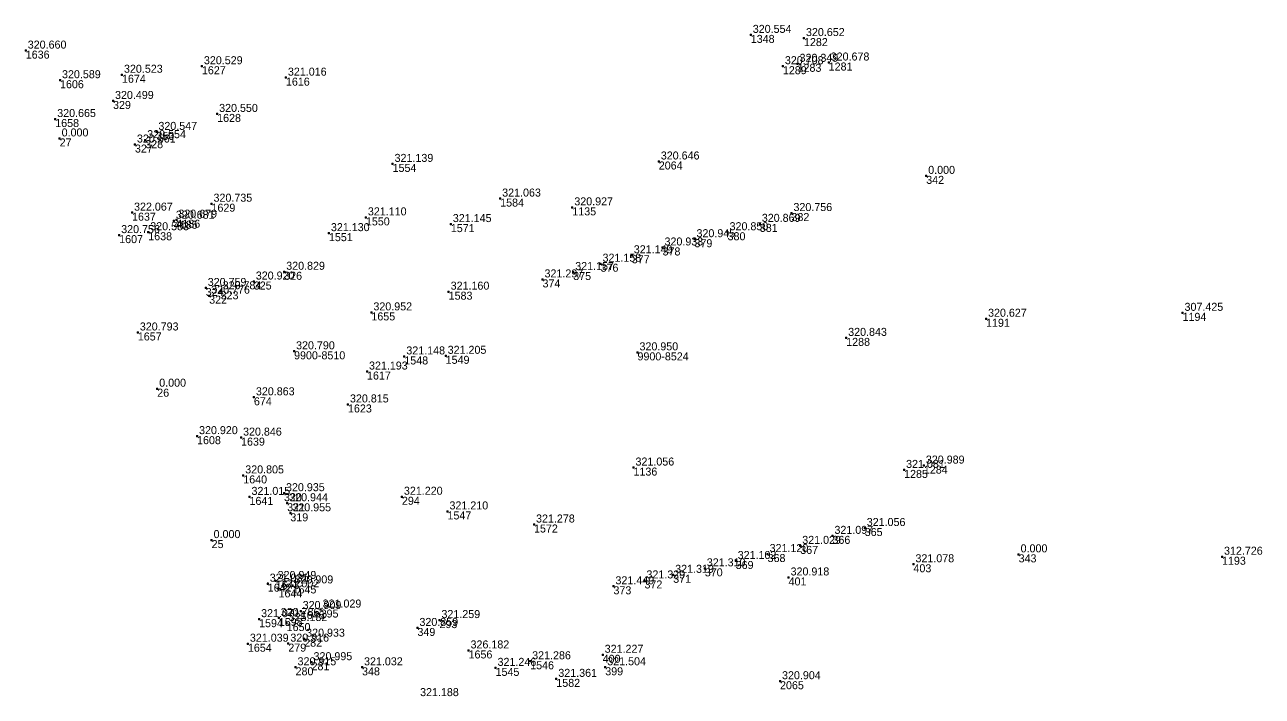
# Model space of a CAD drawing. Extents: x -829398 to -819400, y -1074439 to -1067977.
# Drawn here: x -820867.3 to -820681.9, y -1070695.1 to -1070594.5 of the extents above; entities that cross this region are included whole.
import ezdxf

# ---------------------------------------------------------------- set-up
doc = ezdxf.new("R2010")
doc.units = 0
for name, color, linetype in [('Vrstva 60', 7, 'Continuous'), ('Vrstva 61', 7, 'Continuous'), ('Čísla bodů_doměření_2012', 7, 'Continuous')]:
    doc.layers.add(name, color=color, linetype=linetype)

# ---------------------------------------------------------------- blocks, each defined once
blk = doc.blocks.new('BOD')
at = {"layer": 'Čísla bodů_doměření_2012'}
for p, q in [((-0.15, 0), (0.15, 0)), ((0, -0.15), (0, 0.15))]:
    blk.add_line(p, q, dxfattribs=at)

msp = doc.modelspace()

# ---------------------------------------------------------------- block references
at = {"layer": 'Vrstva 60'}
for p in [(-820758.519, -1070596.036), (-820758.519, -1070596.036), (-820750.543, -1070596.513), (-820750.543, -1070596.513), (-820867.199, -1070598.39), (-820867.199, -1070598.39), (-820840.792, -1070600.733), (-820840.792, -1070600.733), (-820753.707, -1070600.727), (-820753.707, -1070600.727), (-820751.505, -1070600.367), (-820751.505, -1070600.367), (-820746.841, -1070600.175), (-820746.841, -1070600.175), (-820862.061, -1070602.828), (-820862.061, -1070602.828), (-820852.773, -1070602.008), (-820852.773, -1070602.008), (-820828.2, -1070602.443), (-820828.2, -1070602.443), (-820854.117, -1070605.934), (-820854.117, -1070605.934), (-820862.782, -1070608.643), (-820862.782, -1070608.643), (-820838.509, -1070607.877), (-820838.509, -1070607.877), (-820847.614, -1070610.574), (-820847.614, -1070610.574), (-820862.12, -1070611.55), (-820850.83, -1070612.466), (-820850.83, -1070612.466), (-820849.291, -1070611.81), (-820849.291, -1070611.81), (-820812.211, -1070615.367), (-820812.211, -1070615.367), (-820772.309, -1070615.006), (-820772.309, -1070615.006), (-820732.22, -1070617.16), (-820839.354, -1070621.331), (-820839.354, -1070621.331), (-820796.081, -1070620.562), (-820796.081, -1070620.562), (-820785.269, -1070621.879), (-820785.269, -1070621.879), (-820851.265, -1070622.669), (-820851.265, -1070622.669), (-820845.001, -1070623.882), (-820844.625, -1070623.724), (-820816.212, -1070623.381), (-820816.212, -1070623.381), (-820752.42, -1070622.731), (-820752.42, -1070622.731), (-820853.193, -1070626.035), (-820853.193, -1070626.035), (-820848.837, -1070625.605), (-820848.837, -1070625.605), (-820821.756, -1070625.741), (-820821.756, -1070625.741), (-820803.482, -1070624.382), (-820803.482, -1070624.382), (-820761.996, -1070625.605), (-820761.996, -1070625.605), (-820757.166, -1070624.348), (-820757.166, -1070624.348), (-820771.747, -1070627.887), (-820771.747, -1070627.887), (-820766.956, -1070626.652), (-820766.956, -1070626.652), (-820776.357, -1070629.056), (-820776.357, -1070629.056), (-820828.455, -1070631.528), (-820828.455, -1070631.528), (-820785.132, -1070631.569), (-820785.132, -1070631.569), (-820781.037, -1070630.323), (-820781.037, -1070630.323), (-820833.018, -1070632.99), (-820833.018, -1070632.99), (-820789.735, -1070632.673), (-820789.735, -1070632.673), (-820840.221, -1070633.954), (-820840.221, -1070633.954), (-820839.705, -1070635.111), (-820839.705, -1070635.111), (-820837.986, -1070634.453), (-820837.986, -1070634.453), (-820803.808, -1070634.511), (-820803.808, -1070634.511), (-820815.387, -1070637.615), (-820815.387, -1070637.615), (-820723.25, -1070638.567), (-820723.25, -1070638.567), (-820693.799, -1070637.68), (-820693.799, -1070637.68), (-820850.399, -1070640.622), (-820850.399, -1070640.622), (-820744.217, -1070641.436), (-820744.217, -1070641.436), (-820826.977, -1070643.446), (-820810.451, -1070644.215), (-820810.451, -1070644.215), (-820804.254, -1070644.12), (-820804.254, -1070644.12), (-820775.5, -1070643.604), (-820816.045, -1070646.479), (-820816.045, -1070646.479), (-820847.49, -1070649.05), (-820832.998, -1070650.336), (-820832.998, -1070650.336), (-820818.896, -1070651.407), (-820818.896, -1070651.407), (-820841.52, -1070656.16), (-820841.52, -1070656.16), (-820834.924, -1070656.377), (-820834.924, -1070656.377), (-820776.098, -1070660.865), (-820776.098, -1070660.865), (-820735.536, -1070661.216), (-820735.536, -1070661.216), (-820732.574, -1070660.569), (-820732.574, -1070660.569), (-820834.596, -1070662.04), (-820834.596, -1070662.04), (-820828.486, -1070664.704), (-820828.486, -1070664.704), (-820833.657, -1070665.259), (-820833.657, -1070665.259), (-820828.007, -1070666.212), (-820828.007, -1070666.212), (-820810.81, -1070665.238), (-820810.81, -1070665.238), (-820827.537, -1070667.715), (-820827.537, -1070667.715), (-820803.983, -1070667.437), (-820803.983, -1070667.437), (-820791.008, -1070669.397), (-820791.008, -1070669.397), (-820741.437, -1070669.921), (-820741.437, -1070669.921), (-820839.34, -1070671.73), (-820746.275, -1070671.098), (-820746.275, -1070671.098), (-820755.998, -1070673.822), (-820755.998, -1070673.822), (-820751.102, -1070672.603), (-820751.102, -1070672.603), (-820718.37, -1070673.87), (-820687.88, -1070674.223), (-820687.88, -1070674.223), (-820765.411, -1070675.966), (-820765.411, -1070675.966), (-820760.781, -1070674.86), (-820760.781, -1070674.86), (-820734.132, -1070675.354), (-820734.132, -1070675.354), (-820829.743, -1070677.855), (-820829.743, -1070677.855), (-820774.455, -1070677.775), (-820774.455, -1070677.775), (-820770.149, -1070676.933), (-820770.149, -1070676.933), (-820752.852, -1070677.33), (-820752.852, -1070677.33), (-820830.926, -1070678.261), (-820830.926, -1070678.261), (-820829.308, -1070679.115), (-820829.308, -1070679.115), (-820827.209, -1070678.523), (-820827.209, -1070678.523), (-820779.103, -1070678.654), (-820779.103, -1070678.654), (-820832.223, -1070683.58), (-820832.223, -1070683.58), (-820829.271, -1070683.405), (-820829.271, -1070683.405), (-820825.988, -1070682.359), (-820825.988, -1070682.359), (-820822.997, -1070682.139), (-820822.997, -1070682.139), (-820828.09, -1070684.162), (-820828.09, -1070684.162), (-820808.486, -1070684.895), (-820808.486, -1070684.895), (-820805.185, -1070683.716), (-820805.185, -1070683.716), (-820833.898, -1070687.259), (-820833.898, -1070687.259), (-820827.84, -1070687.245), (-820827.84, -1070687.245), (-820825.463, -1070686.505), (-820825.463, -1070686.505), (-820800.825, -1070688.265), (-820800.825, -1070688.265), (-820780.719, -1070688.915), (-820780.719, -1070688.915), (-820826.754, -1070690.79), (-820826.754, -1070690.79), (-820824.359, -1070690.03), (-820824.359, -1070690.03), (-820816.79, -1070690.796), (-820816.79, -1070690.796), (-820796.775, -1070690.877), (-820796.775, -1070690.877), (-820791.586, -1070689.889), (-820791.586, -1070689.889), (-820780.333, -1070690.789), (-820780.333, -1070690.789), (-820787.668, -1070692.524), (-820787.668, -1070692.524), (-820754.133, -1070692.878), (-820754.133, -1070692.878)]:
    msp.add_blockref('BOD', p, dxfattribs=at)

# ---------------------------------------------------------------- texts
for s, p in [('1348', (-820758.519, -1070597.236)), ('1282', (-820750.543, -1070597.713)), ('1636', (-820867.199, -1070599.59)), ('1627', (-820840.792, -1070601.933)), ('1289', (-820753.707, -1070601.927)), ('1283', (-820751.505, -1070601.567)), ('1281', (-820746.841, -1070601.375)), ('1606', (-820862.061, -1070604.028)), ('1674', (-820852.773, -1070603.208)), ('1616', (-820828.2, -1070603.643)), ('329', (-820854.117, -1070607.134)), ('329', (-820854.117, -1070607.134)), ('1658', (-820862.782, -1070609.843)), ('1628', (-820838.509, -1070609.077)), ('350', (-820847.614, -1070611.774)), ('350', (-820847.614, -1070611.774)), ('27', (-820862.12, -1070612.75)), ('327', (-820850.83, -1070613.666)), ('327', (-820850.83, -1070613.666)), ('328', (-820849.291, -1070613.01)), ('328', (-820849.291, -1070613.01)), ('1554', (-820812.211, -1070616.567)), ('2064', (-820772.309, -1070616.206)), ('342', (-820732.22, -1070618.36)), ('1629', (-820839.354, -1070622.531)), ('1584', (-820796.081, -1070621.762)), ('1135', (-820785.269, -1070623.079)), ('1637', (-820851.265, -1070623.869)), ('4185', (-820845.001, -1070625.082)), ('4186', (-820844.625, -1070624.924)), ('1550', (-820816.212, -1070624.581)), ('382', (-820752.42, -1070623.931)), ('382', (-820752.42, -1070623.931)), ('1638', (-820848.837, -1070626.805)), ('1551', (-820821.756, -1070626.941)), ('1571', (-820803.482, -1070625.582)), ('380', (-820761.996, -1070626.805)), ('380', (-820761.996, -1070626.805)), ('381', (-820757.166, -1070625.548)), ('381', (-820757.166, -1070625.548)), ('1607', (-820853.193, -1070627.235)), ('379', (-820766.956, -1070627.852)), ('379', (-820766.956, -1070627.852)), ('377', (-820776.357, -1070630.256)), ('377', (-820776.357, -1070630.256)), ('378', (-820771.747, -1070629.087)), ('378', (-820771.747, -1070629.087)), ('326', (-820828.455, -1070632.728)), ('326', (-820828.455, -1070632.728)), ('376', (-820781.037, -1070631.523)), ('376', (-820781.037, -1070631.523)), ('325', (-820833.018, -1070634.19)), ('325', (-820833.018, -1070634.19)), ('374', (-820789.735, -1070633.873)), ('374', (-820789.735, -1070633.873)), ('375', (-820785.132, -1070632.769)), ('375', (-820785.132, -1070632.769)), ('324', (-820840.221, -1070635.154)), ('324', (-820840.221, -1070635.154)), ('322', (-820839.705, -1070636.311)), ('322', (-820839.705, -1070636.311)), ('323', (-820837.986, -1070635.653)), ('323', (-820837.986, -1070635.653)), ('1583', (-820803.808, -1070635.711)), ('1655', (-820815.387, -1070638.815)), ('1191', (-820723.25, -1070639.767)), ('1194', (-820693.799, -1070638.88)), ('1657', (-820850.399, -1070641.822)), ('1288', (-820744.217, -1070642.636)), ('9900-8510', (-820826.977, -1070644.646)), ('1548', (-820810.451, -1070645.415)), ('1549', (-820804.254, -1070645.32)), ('9900-8524', (-820775.5, -1070644.804)), ('1617', (-820816.045, -1070647.679)), ('26', (-820847.49, -1070650.25)), ('674', (-820832.998, -1070651.536)), ('674', (-820832.998, -1070651.536)), ('1623', (-820818.896, -1070652.607)), ('1608', (-820841.52, -1070657.36)), ('1639', (-820834.924, -1070657.577)), ('1136', (-820776.098, -1070662.065)), ('1285', (-820735.536, -1070662.416)), ('1284', (-820732.574, -1070661.769)), ('1640', (-820834.596, -1070663.24)), ('320', (-820828.486, -1070665.904)), ('320', (-820828.486, -1070665.904)), ('1641', (-820833.657, -1070666.459)), ('321', (-820828.007, -1070667.412)), ('321', (-820828.007, -1070667.412)), ('294', (-820810.81, -1070666.438)), ('294', (-820810.81, -1070666.438)), ('319', (-820827.537, -1070668.915)), ('319', (-820827.537, -1070668.915)), ('1547', (-820803.983, -1070668.637)), ('1572', (-820791.008, -1070670.597)), ('365', (-820741.437, -1070671.121)), ('365', (-820741.437, -1070671.121)), ('25', (-820839.34, -1070672.93)), ('366', (-820746.275, -1070672.298)), ('366', (-820746.275, -1070672.298)), ('368', (-820755.998, -1070675.022)), ('368', (-820755.998, -1070675.022)), ('367', (-820751.102, -1070673.803)), ('367', (-820751.102, -1070673.803)), ('343', (-820718.37, -1070675.07)), ('370', (-820765.411, -1070677.166)), ('370', (-820765.411, -1070677.166)), ('369', (-820760.781, -1070676.06)), ('369', (-820760.781, -1070676.06)), ('403', (-820734.132, -1070676.554)), ('403', (-820734.132, -1070676.554)), ('1193', (-820687.88, -1070675.423)), ('1643', (-820829.743, -1070679.055)), ('372', (-820774.455, -1070678.975)), ('372', (-820774.455, -1070678.975)), ('371', (-820770.149, -1070678.133)), ('371', (-820770.149, -1070678.133)), ('401', (-820752.852, -1070678.53)), ('401', (-820752.852, -1070678.53)), ('1642', (-820830.926, -1070679.461)), ('1644', (-820829.308, -1070680.315)), ('1645', (-820827.209, -1070679.723)), ('373', (-820779.103, -1070679.854)), ('373', (-820779.103, -1070679.854)), ('1598', (-820829.271, -1070684.605)), ('1646', (-820825.988, -1070683.559)), ('295', (-820822.997, -1070683.339)), ('295', (-820822.997, -1070683.339)), ('1594', (-820832.223, -1070684.78)), ('1650', (-820828.09, -1070685.362)), ('349', (-820808.486, -1070686.095)), ('349', (-820808.486, -1070686.095)), ('293', (-820805.185, -1070684.916)), ('293', (-820805.185, -1070684.916)), ('282', (-820825.463, -1070687.705)), ('282', (-820825.463, -1070687.705)), ('1654', (-820833.898, -1070688.459)), ('279', (-820827.84, -1070688.445)), ('279', (-820827.84, -1070688.445)), ('1656', (-820800.825, -1070689.465)), ('400', (-820780.719, -1070690.115)), ('400', (-820780.719, -1070690.115)), ('280', (-820826.754, -1070691.99)), ('280', (-820826.754, -1070691.99)), ('281', (-820824.359, -1070691.23)), ('281', (-820824.359, -1070691.23)), ('348', (-820816.79, -1070691.996)), ('348', (-820816.79, -1070691.996)), ('1545', (-820796.775, -1070692.077)), ('1546', (-820791.586, -1070691.089)), ('399', (-820780.333, -1070691.989)), ('399', (-820780.333, -1070691.989)), ('1582', (-820787.668, -1070693.724)), ('2065', (-820754.133, -1070694.078))]:
    msp.add_text(s, height=1.2, dxfattribs=at).set_placement(p)
at = {"layer": 'Vrstva 61'}
for s, p in [('320.554', (-820758.219, -1070595.736)), ('320.652', (-820750.243, -1070596.213)), ('320.660', (-820866.899, -1070598.09)), ('320.529', (-820840.492, -1070600.433)), ('320.708', (-820753.407, -1070600.427)), ('320.349', (-820751.205, -1070600.067)), ('320.678', (-820746.541, -1070599.875)), ('320.589', (-820861.761, -1070602.528)), ('320.523', (-820852.473, -1070601.708)), ('321.016', (-820827.9, -1070602.143)), ('320.499', (-820853.817, -1070605.634)), ('320.665', (-820862.482, -1070608.343)), ('320.550', (-820838.209, -1070607.577)), ('320.547', (-820847.314, -1070610.274)), ('0.000', (-820861.82, -1070611.25)), ('320.561', (-820850.53, -1070612.166)), ('320.554', (-820848.991, -1070611.51)), ('321.139', (-820811.911, -1070615.067)), ('320.646', (-820772.009, -1070614.706)), ('0.000', (-820731.92, -1070616.86)), ('320.735', (-820839.054, -1070621.031)), ('321.063', (-820795.781, -1070620.262)), ('320.927', (-820784.969, -1070621.579)), ('322.067', (-820850.965, -1070622.369)), ('320.679', (-820844.325, -1070623.424)), ('321.110', (-820815.912, -1070623.081)), ('320.756', (-820752.12, -1070622.431)), ('320.583', (-820848.537, -1070625.305)), ('320.681', (-820844.701, -1070623.582)), ('321.145', (-820803.182, -1070624.082)), ('320.850', (-820761.696, -1070625.305)), ('320.869', (-820756.866, -1070624.048)), ('320.756', (-820852.893, -1070625.735)), ('321.130', (-820821.456, -1070625.441)), ('320.945', (-820766.656, -1070626.352)), ('321.149', (-820776.057, -1070628.756)), ('320.933', (-820771.447, -1070627.587)), ('321.158', (-820780.737, -1070630.023)), ('320.920', (-820832.718, -1070632.69)), ('320.829', (-820828.155, -1070631.228)), ('321.297', (-820789.435, -1070632.373)), ('321.157', (-820784.832, -1070631.269)), ('320.759', (-820839.921, -1070633.654)), ('320.784', (-820837.686, -1070634.153)), ('321.160', (-820803.508, -1070634.211)), ('320.776', (-820839.405, -1070634.811)), ('320.952', (-820815.087, -1070637.315)), ('320.627', (-820722.95, -1070638.267)), ('307.425', (-820693.499, -1070637.38)), ('320.793', (-820850.099, -1070640.322)), ('320.843', (-820743.917, -1070641.136)), ('320.790', (-820826.677, -1070643.146)), ('321.205', (-820803.954, -1070643.82)), ('320.950', (-820775.2, -1070643.304)), ('321.148', (-820810.151, -1070643.915)), ('321.193', (-820815.745, -1070646.179)), ('0.000', (-820847.19, -1070648.75)), ('320.863', (-820832.698, -1070650.036)), ('320.815', (-820818.596, -1070651.107)), ('320.920', (-820841.22, -1070655.86)), ('320.846', (-820834.624, -1070656.077)), ('320.989', (-820732.274, -1070660.269)), ('320.805', (-820834.296, -1070661.74)), ('321.056', (-820775.798, -1070660.565)), ('321.081', (-820735.236, -1070660.916)), ('321.015', (-820833.357, -1070664.959)), ('320.935', (-820828.186, -1070664.404)), ('320.944', (-820827.707, -1070665.912)), ('321.220', (-820810.51, -1070664.938)), ('320.955', (-820827.237, -1070667.415)), ('321.210', (-820803.683, -1070667.137)), ('321.278', (-820790.708, -1070669.097)), ('321.056', (-820741.137, -1070669.621)), ('0.000', (-820839.04, -1070671.43)), ('321.097', (-820745.975, -1070670.798)), ('321.120', (-820755.698, -1070673.522)), ('321.029', (-820750.802, -1070672.303)), ('321.102', (-820760.481, -1070674.56)), ('321.078', (-820733.832, -1070675.054)), ('0.000', (-820718.07, -1070673.57)), ('312.726', (-820687.58, -1070673.923)), ('321.319', (-820769.849, -1070676.633)), ('321.310', (-820765.111, -1070675.666)), ('320.918', (-820752.552, -1070677.03)), ('321.031', (-820830.626, -1070677.961)), ('320.949', (-820829.443, -1070677.555)), ('321.002', (-820829.008, -1070678.815)), ('320.909', (-820826.909, -1070678.223)), ('321.449', (-820778.803, -1070678.354)), ('321.329', (-820774.155, -1070677.475)), ('320.909', (-820825.688, -1070682.059)), ('321.029', (-820822.697, -1070681.839)), ('321.071', (-820831.923, -1070683.28)), ('320.786', (-820828.971, -1070683.105)), ('325.132', (-820827.79, -1070683.862)), ('320.859', (-820808.186, -1070684.595)), ('321.259', (-820804.885, -1070683.416)), ('320.933', (-820825.163, -1070686.205)), ('321.039', (-820833.598, -1070686.959)), ('320.916', (-820827.54, -1070686.945)), ('326.182', (-820800.525, -1070687.965)), ('320.995', (-820824.059, -1070689.73)), ('321.286', (-820791.286, -1070689.589)), ('321.227', (-820780.419, -1070688.615)), ('320.915', (-820826.454, -1070690.49)), ('321.032', (-820816.49, -1070690.496)), ('321.246', (-820796.475, -1070690.577)), ('321.504', (-820780.033, -1070690.489)), ('321.361', (-820787.368, -1070692.224)), ('320.904', (-820753.833, -1070692.578)), ('321.188', (-820808.088, -1070695.111))]:
    msp.add_text(s, height=1.2, dxfattribs=at).set_placement(p)

doc.saveas('drawing.dxf')
